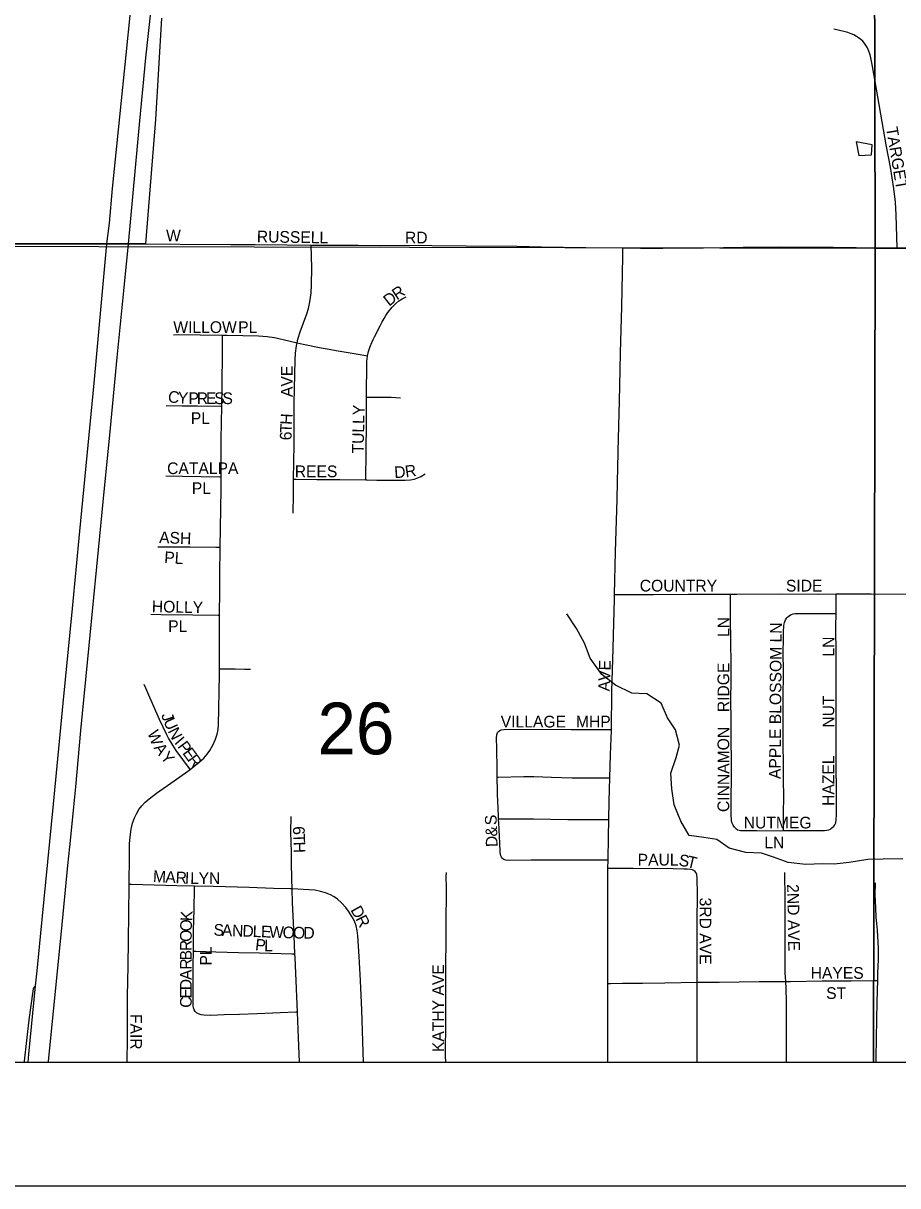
# Model space of a CAD drawing. Extents: x 0 to 1391, y -24 to 440.
# Drawn here: x 509.64 to 523.79, y 280 to 298.81 of the extents above; entities that cross this region are included whole.
import ezdxf

# ---------------------------------------------------------------- set-up
doc = ezdxf.new("R2010")
doc.units = 0
for name, color, linetype in [('GM_X_City_Street', 7, 'Continuous'), ('GM_X_City_Street_Text', 7, 'Continuous'), ('GM_X_Corporation', 7, 'Continuous'), ('GM_X_Interchange_Ramps', 7, 'Continuous'), ('GM_X_Interstate_Route', 7, 'Continuous'), ('GM_X_Minor_Lake', 7, 'Continuous'), ('GM_X_Minor_River', 7, 'Continuous'), ('GM_X_Section', 7, 'Continuous'), ('GM_X_Section_Text', 7, 'Continuous'), ('GM_X_Township', 7, 'Continuous'), ('GM_X_Township_Road', 7, 'Continuous'), ('SH_Data', 7, 'Continuous')]:
    doc.layers.add(name, color=color, linetype=linetype)

msp = doc.modelspace()

# ---------------------------------------------------------------- linework, layer by layer
at = {"layer": 'GM_X_City_Street'}
for points in [[(523.784, 295.18), (523.771, 295.71), (523.757, 295.919), (523.731, 296.136), (523.675, 296.483), (523.606, 296.844), (523.407, 297.993), (523.374, 298.172), (523.359, 298.25), (523.346, 298.303), (523.326, 298.361), (523.303, 298.416), (523.275, 298.462), (523.252, 298.492), (523.227, 298.519), (523.198, 298.547), (523.162, 298.575), (523.126, 298.598), (523.085, 298.622), (523.041, 298.642), (522.985, 298.661), (522.922, 298.678), (522.76, 298.714)], [(511.618, 295.243), (512.178, 295.237), (512.998, 295.23), (513.395, 295.229), (513.905, 295.228), (514.302, 295.223)], [(514.072, 293.642), (514.085, 293.702), (514.12, 293.82), (514.229, 294.111), (514.255, 294.195), (514.278, 294.306), (514.298, 294.443), (514.308, 294.58), (514.311, 294.855), (514.306, 295.041), (514.302, 295.223)], [(514.302, 295.223), (514.401, 295.221), (515.06, 295.219), (515.407, 295.217), (515.817, 295.218), (516.252, 295.213), (516.811, 295.211), (517.631, 295.202), (518.028, 295.191), (518.748, 295.183), (519.346, 295.175)], [(519.308, 293.479), (519.33, 294.223), (519.343, 295.039), (519.346, 295.175)], [(519.346, 295.175), (519.63, 295.172), (519.99, 295.174), (520.648, 295.179), (521.294, 295.186), (521.903, 295.191), (522.748, 295.186), (523.121, 295.182), (523.784, 295.18)], [(523.784, 295.18), (524.22, 295.178), (524.836, 295.18), (525.336, 295.181), (526.244, 295.18), (526.692, 295.18), (526.914, 295.181)], [(515.214, 293.432), (515.228, 293.499), (515.255, 293.581), (515.282, 293.644), (515.305, 293.694), (515.326, 293.739), (515.351, 293.786), (515.379, 293.845), (515.415, 293.914), (515.45, 293.98), (515.481, 294.035), (515.51, 294.081), (515.543, 294.129), (515.613, 294.216), (515.673, 294.279), (515.721, 294.318), (515.773, 294.352), (515.84, 294.386)], [(512.071, 293.769), (512.157, 293.773), (512.505, 293.77), (512.863, 293.766)], [(512.856, 292.616), (512.862, 292.933), (512.865, 293.506), (512.863, 293.714), (512.863, 293.766)], [(512.863, 293.766), (512.94, 293.765), (513.449, 293.754), (513.586, 293.744), (513.708, 293.725), (513.938, 293.673), (514.072, 293.642)], [(514.016, 291.434), (514.023, 291.994), (514.025, 292.194), (514.028, 292.666), (514.039, 293.362), (514.045, 293.472), (514.062, 293.594), (514.072, 293.642)], [(514.072, 293.642), (514.169, 293.621), (514.461, 293.561), (514.593, 293.535), (514.705, 293.516), (515.059, 293.457), (515.185, 293.436), (515.214, 293.432)], [(519.27, 291.882), (519.282, 292.297), (519.289, 292.695), (519.3, 293.204), (519.308, 293.479)], [(515.197, 292.763), (515.204, 293.339), (515.212, 293.426), (515.214, 293.432)], [(515.187, 291.422), (515.187, 291.448), (515.188, 291.851), (515.196, 292.372), (515.196, 292.694), (515.197, 292.763)], [(515.197, 292.763), (515.237, 292.762), (515.475, 292.76), (515.597, 292.759), (515.746, 292.751)], [(511.956, 292.625), (512.215, 292.621), (512.463, 292.619), (512.837, 292.617), (512.856, 292.616)], [(512.846, 291.472), (512.846, 291.765), (512.846, 292.076), (512.856, 292.616)], [(519.253, 291.104), (519.261, 291.39), (519.269, 291.862), (519.27, 291.882)], [(511.948, 291.486), (512.217, 291.483), (512.518, 291.478), (512.821, 291.472), (512.846, 291.472)], [(512.829, 290.332), (512.846, 291.268), (512.846, 291.472)], [(514.007, 290.886), (514.013, 291.186), (514.016, 291.434)], [(514.016, 291.434), (514.053, 291.434), (514.39, 291.431), (514.763, 291.429), (515.187, 291.422)], [(515.187, 291.422), (515.199, 291.421), (515.361, 291.417), (515.597, 291.417), (515.821, 291.417), (515.908, 291.422), (515.969, 291.434), (516.028, 291.454), (516.077, 291.475), (516.144, 291.518)], [(519.21, 289.567), (519.228, 290.26), (519.253, 291.104)], [(511.819, 290.34), (512.342, 290.337), (512.759, 290.333), (512.829, 290.332)], [(512.819, 289.231), (512.823, 289.639), (512.824, 289.901), (512.828, 290.311), (512.829, 290.332)], [(519.193, 288.906), (519.208, 289.49), (519.21, 289.567)], [(519.21, 289.567), (519.338, 289.566), (519.844, 289.57), (520.406, 289.573), (521.088, 289.573)], [(521.088, 289.573), (521.188, 289.574), (521.897, 289.579), (522.506, 289.575), (522.8, 289.577)], [(521.151, 285.802), (521.13, 285.837), (521.114, 285.869), (521.106, 285.9), (521.102, 285.926), (521.097, 285.999), (521.101, 286.246), (521.102, 286.632), (521.106, 286.83), (521.096, 287.265), (521.096, 287.525), (521.095, 287.873), (521.098, 288.159), (521.096, 288.469), (521.095, 288.78), (521.09, 289.215), (521.088, 289.549), (521.088, 289.573)], [(522.797, 289.261), (522.8, 289.552), (522.8, 289.577)], [(522.8, 289.577), (523.363, 289.581), (524.395, 289.574), (524.725, 289.563), (524.796, 289.556), (524.852, 289.544), (524.883, 289.534), (524.912, 289.521), (524.945, 289.503), (524.991, 289.469)], [(511.703, 289.248), (511.875, 289.245), (512.387, 289.236), (512.793, 289.231), (512.819, 289.231)], [(512.819, 288.364), (512.819, 288.66), (512.818, 289.142), (512.819, 289.231)], [(521.948, 285.746), (521.948, 285.772), (521.947, 286.041), (521.949, 286.289), (521.944, 286.575), (521.942, 287.394), (521.942, 287.692), (521.94, 287.965), (521.945, 288.226), (521.944, 288.375), (521.94, 288.574), (521.944, 288.909), (521.947, 288.998), (521.949, 289.029), (521.952, 289.06), (521.958, 289.095), (521.963, 289.115), (521.973, 289.142), (521.979, 289.156), (521.99, 289.175), (522.001, 289.191), (522.015, 289.206), (522.036, 289.223), (522.059, 289.238), (522.074, 289.245), (522.1, 289.255), (522.134, 289.261), (522.159, 289.262), (522.321, 289.259), (522.581, 289.259), (522.763, 289.261), (522.797, 289.261)], [(522.725, 285.787), (522.76, 285.817), (522.778, 285.843), (522.79, 285.875), (522.798, 285.921), (522.803, 286.005), (522.801, 286.438), (522.799, 286.749), (522.797, 287.307), (522.798, 287.854), (522.796, 288.189), (522.798, 288.598), (522.795, 289.045), (522.797, 289.261)], [(519.16, 287.383), (519.169, 287.999), (519.187, 288.695), (519.193, 288.906)], [(512.343, 286.738), (512.49, 286.854), (512.561, 286.921), (512.618, 286.984), (512.659, 287.044), (512.712, 287.14), (512.753, 287.229), (512.779, 287.31), (512.795, 287.381), (512.802, 287.453), (512.819, 288.272), (512.819, 288.364)], [(512.819, 288.364), (512.844, 288.364), (513.07, 288.363), (513.226, 288.36), (513.316, 288.359)], [(512.343, 286.738), (512.332, 286.754), (512.118, 287.043), (512.062, 287.127), (512.027, 287.182), (511.993, 287.241), (511.962, 287.298), (511.845, 287.546), (511.673, 287.939), (511.622, 288.05), (511.597, 288.112)], [(517.31, 286.613), (517.31, 286.616), (517.309, 286.739), (517.306, 287.074), (517.3, 287.249), (517.305, 287.298), (517.318, 287.333), (517.334, 287.351), (517.354, 287.366), (517.377, 287.375), (517.426, 287.383), (517.525, 287.386), (518.507, 287.381), (518.984, 287.382), (519.127, 287.382), (519.16, 287.383)], [(519.136, 286.599), (519.146, 286.98), (519.16, 287.365), (519.16, 287.383)], [(511.356, 284.877), (511.357, 284.897), (511.359, 285.319), (511.36, 285.432), (511.36, 285.531), (511.369, 285.644), (511.388, 285.769), (511.411, 285.867), (511.44, 285.951), (511.473, 286.02), (511.512, 286.086), (511.558, 286.147), (511.61, 286.203), (511.676, 286.263), (511.797, 286.352), (512.082, 286.553), (512.305, 286.708), (512.343, 286.738)], [(517.31, 286.613), (517.328, 286.614), (517.744, 286.622), (517.906, 286.624), (518.051, 286.618), (518.191, 286.611), (518.526, 286.599), (519.117, 286.599), (519.136, 286.599)], [(517.335, 285.939), (517.332, 285.972), (517.326, 286.114), (517.316, 286.333), (517.314, 286.432), (517.311, 286.558), (517.31, 286.613)], [(519.12, 285.926), (519.126, 286.222), (519.136, 286.599)], [(513.991, 284.804), (513.985, 284.962), (513.981, 285.234), (513.98, 285.396), (513.974, 285.719), (513.975, 285.973)], [(517.335, 285.939), (517.365, 285.939), (517.897, 285.936), (518.457, 285.928), (518.696, 285.928), (518.98, 285.928), (519.097, 285.926), (519.12, 285.926)], [(519.107, 285.268), (519.06, 285.268), (518.782, 285.269), (518.28, 285.27), (517.863, 285.27), (517.49, 285.264), (517.453, 285.268), (517.435, 285.272), (517.417, 285.279), (517.404, 285.289), (517.391, 285.303), (517.383, 285.317), (517.373, 285.339), (517.366, 285.365), (517.362, 285.395), (517.358, 285.445), (517.354, 285.506), (517.354, 285.553), (517.35, 285.639), (517.343, 285.775), (517.335, 285.936), (517.335, 285.939)], [(519.107, 285.268), (519.114, 285.646), (519.12, 285.926)], [(521.151, 285.802), (521.174, 285.779), (521.19, 285.769), (521.202, 285.762), (521.226, 285.754), (521.25, 285.751), (521.273, 285.748), (521.307, 285.747), (521.516, 285.746), (521.902, 285.745), (521.948, 285.746)], [(521.948, 285.746), (522.573, 285.746), (522.61, 285.748), (522.645, 285.752), (522.678, 285.761), (522.704, 285.772), (522.725, 285.787)], [(519.104, 285.138), (519.107, 285.268)], [(516.479, 282), (516.477, 282.101), (516.481, 282.686), (516.48, 283.345), (516.483, 284.191), (516.489, 284.826), (516.488, 285.001), (516.49, 285.068)], [(519.103, 283.275), (519.104, 283.425), (519.101, 283.798), (519.102, 284.258), (519.102, 284.581), (519.102, 285.016), (519.104, 285.138)], [(519.104, 285.138), (519.132, 285.138), (519.514, 285.139), (520.158, 285.135), (520.332, 285.131), (520.387, 285.129), (520.439, 285.124), (520.465, 285.116), (520.488, 285.105)], [(520.548, 283.295), (520.547, 283.316), (520.547, 283.789), (520.549, 284.286), (520.555, 284.709), (520.547, 284.994), (520.545, 285.023), (520.541, 285.04), (520.535, 285.055), (520.527, 285.071), (520.514, 285.087), (520.502, 285.097), (520.488, 285.105)], [(521.982, 283.307), (521.976, 283.381), (521.973, 283.442), (521.972, 283.765), (521.975, 284.101), (521.972, 284.646), (521.969, 285.07)], [(511.322, 282), (511.322, 282.001), (511.327, 282.386), (511.33, 282.796), (511.33, 283.07), (511.339, 283.555), (511.347, 284.388), (511.356, 284.877)], [(512.414, 284.848), (512.125, 284.855), (511.393, 284.876), (511.356, 284.877)], [(512.394, 283.795), (512.398, 284.14), (512.405, 284.461), (512.414, 284.826), (512.414, 284.848)], [(513.991, 284.804), (513.966, 284.805), (513.693, 284.811), (513.295, 284.824), (512.722, 284.841), (512.414, 284.848)], [(523.47, 283.32), (523.472, 283.44), (523.482, 283.663), (523.483, 283.835), (523.478, 283.949), (523.471, 284.031), (523.465, 284.136), (523.455, 284.245), (523.448, 284.343), (523.439, 284.497), (523.431, 284.713), (523.432, 284.904)], [(514.037, 283.751), (514.025, 284.043), (514, 284.577), (513.991, 284.804)], [(515.148, 282), (515.118, 282.84), (515.101, 283.324), (515.079, 283.709), (515.057, 284.044), (515.045, 284.132), (515.027, 284.207), (515.001, 284.279), (514.961, 284.358), (514.907, 284.444), (514.86, 284.504), (514.791, 284.578), (514.725, 284.636), (514.673, 284.674), (514.616, 284.705), (514.534, 284.738), (514.449, 284.764), (514.361, 284.781), (514.261, 284.79), (513.991, 284.804)], [(514.077, 282.808), (514.052, 282.807), (513.798, 282.798), (513.429, 282.784), (513.143, 282.773), (512.893, 282.764), (512.675, 282.756), (512.564, 282.76), (512.518, 282.767), (512.475, 282.781), (512.447, 282.798), (512.423, 282.821), (512.405, 282.849), (512.394, 282.88), (512.388, 282.913), (512.388, 283.048), (512.39, 283.222), (512.391, 283.57), (512.394, 283.795)], [(512.394, 283.795), (512.434, 283.794), (512.756, 283.787), (513.127, 283.777), (513.462, 283.768), (513.99, 283.753), (514.037, 283.751)], [(514.077, 282.808), (514.067, 283.062), (514.039, 283.696), (514.037, 283.751)], [(520.548, 283.295), (520.605, 283.295), (520.904, 283.296), (521.55, 283.307), (521.982, 283.307)], [(521.982, 283.307), (522.059, 283.306), (522.569, 283.314), (523.041, 283.316), (523.425, 283.319), (523.47, 283.32)], [(521.994, 282), (521.994, 282.238), (521.994, 282.636), (521.992, 282.983), (521.988, 283.194), (521.982, 283.307)], [(523.443, 282), (523.444, 282.069), (523.458, 282.696), (523.463, 282.968), (523.467, 283.167), (523.47, 283.32)], [(519.101, 282), (519.101, 282.456), (519.103, 283.275)], [(519.103, 283.275), (519.143, 283.275), (519.337, 283.276), (519.662, 283.28), (520.026, 283.285), (520.548, 283.295)], [(520.546, 282), (520.548, 282.197), (520.55, 282.968), (520.548, 283.295)], [(514.11, 282), (514.088, 282.528), (514.077, 282.808)]]:
    msp.add_lwpolyline(points, dxfattribs=at)
at = {"layer": 'GM_X_Corporation'}
for points in [[(511.877, 298.895), (511.78, 297.253), (511.618, 295.243), (508.09, 295.249), (503.394, 295.259), (503.233, 285.631), (492.952, 285.499), (492.96, 286.083), (492, 286.106)], [(492, 286.106), (492, 282), (569.105, 282)]]:
    msp.add_lwpolyline(points, dxfattribs=at)
at = {"layer": 'GM_X_Interchange_Ramps'}
msp.add_lwpolyline([(509.84, 283.237), (509.821, 283.22), (509.812, 283.206), (509.803, 283.185), (509.795, 283.147), (509.729, 282.684), (509.655, 282.017), (509.653, 282)], dxfattribs=at)
at = {"layer": 'GM_X_Interstate_Route'}
for points in [[(509.72, 282), (509.733, 282.129), (509.84, 283.237), (509.863, 283.478), (509.945, 284.306), (510.128, 286.174), (510.286, 287.807), (510.438, 289.34), (510.558, 290.59), (510.675, 291.815), (510.79, 292.99), (510.995, 295.241), (511.037, 295.578), (511.087, 296.135), (511.206, 297.297), (511.307, 298.299), (511.377, 298.991)], [(511.344, 295.242), (511.53, 297.234), (511.581, 297.791), (511.624, 298.25), (511.71, 299.041)], [(510.799, 289.688), (510.809, 289.793), (510.878, 290.511), (510.956, 291.29), (511.035, 292.093), (511.163, 293.404), (511.267, 294.481), (511.344, 295.242)], [(510.394, 285.487), (510.438, 285.909), (510.46, 286.131), (510.491, 286.453), (510.573, 287.369), (510.708, 288.742), (510.799, 289.688)], [(510.049, 282), (510.051, 282.014), (510.128, 282.818), (510.183, 283.362), (510.257, 284.116), (510.361, 285.18), (510.394, 285.487)]]:
    msp.add_lwpolyline(points, dxfattribs=at)
at = {"layer": 'GM_X_Minor_Lake'}
for p, q in [((523.122, 296.894), (523.164, 296.674)), ((523.369, 296.684), (523.38, 296.843))]:
    msp.add_line(p, q, dxfattribs=at)
for points in [[(523.38, 296.843), (523.122, 296.894)], [(523.164, 296.674), (523.369, 296.684)]]:
    msp.add_lwpolyline(points, dxfattribs=at)
at = {"layer": 'GM_X_Minor_River'}
for points in [[(520.868, 285.602), (520.655, 285.635), (520.42, 285.668), (520.285, 285.898), (520.175, 286.165), (520.14, 286.423), (520.12, 286.674), (520.206, 286.931), (520.262, 287.128), (520.196, 287.379), (520.069, 287.571), (519.966, 287.807), (519.732, 287.962), (519.488, 287.973), (519.224, 288.098), (519.005, 288.275), (518.818, 288.536), (518.722, 288.78), (518.595, 289.017), (518.438, 289.254)], [(523.876, 285.289), (523.556, 285.286), (523.313, 285.282), (523.008, 285.232), (522.764, 285.205), (522.574, 285.208), (522.308, 285.196), (522.019, 285.23), (521.785, 285.317), (521.588, 285.38), (521.337, 285.391), (521.064, 285.463), (520.868, 285.602)]]:
    msp.add_lwpolyline(points, dxfattribs=at)
at = {"layer": 'GM_X_Section'}
for p, q in [((503.169, 282), (523.404, 282)), ((523.404, 282), (543.281, 282))]:
    msp.add_line(p, q, dxfattribs=at)
for points in [[(503.508, 315.416), (515.053, 315.041), (523.385, 314.999), (523.431, 295.166), (503.319, 295.209)], [(543.593, 314.84), (543.458, 295.101), (523.431, 295.166), (523.385, 314.999)]]:
    msp.add_lwpolyline(points, close=True, dxfattribs=at)
for points in [[(523.404, 282), (523.431, 295.166), (503.319, 295.209), (503.169, 282)], [(543.281, 282), (543.458, 295.101), (523.431, 295.166), (523.404, 282)]]:
    msp.add_lwpolyline(points, dxfattribs=at)
at = {"layer": 'GM_X_Township'}
msp.add_lwpolyline([(492, 315.227), (492, 282), (569.034, 282)], dxfattribs=at)
at = {"layer": 'GM_X_Township_Road'}
msp.add_lwpolyline([(508.632, 295.243), (508.827, 295.242), (509.498, 295.244), (510.107, 295.243), (510.629, 295.241), (510.995, 295.241), (511.213, 295.242), (511.344, 295.242), (511.618, 295.243)], dxfattribs=at)
at = {"layer": 'SH_Data'}
for p, q in [((492, 282), (628, 282)), ((492, 282), (628, 282)), ((490, 280), (630, 280))]:
    msp.add_line(p, q, dxfattribs=at)

# ---------------------------------------------------------------- texts
at = {"layer": 'GM_X_City_Street_Text'}
for s, height, rotation, p in [('TARGET', 0.1894, 279.4584, (523.604, 297.119)), ('W', 0.189, 0, (511.952, 295.282)), ('RUSSELL', 0.1894, 359.181, (513.42, 295.266)), ('RD', 0.1894, 0, (515.819, 295.249)), ('D', 0.189, 38.5574, (515.562, 294.224)), ('R', 0.189, 33.818, (515.689, 294.325)), ('WILLOW', 0.1894, 0, (512.069, 293.799)), ('PL', 0.1894, 0, (513.119, 293.799)), ('AVE', 0.1894, 90, (514, 292.763)), ('C', 0.189, 352.5979, (511.974, 292.682)), ('Y', 0.189, 355.9615, (512.135, 292.661)), ('P', 0.189, 359.9073, (512.315, 292.649)), ('R', 0.189, 359.9941, (512.449, 292.649)), ('E', 0.189, 359.9956, (512.599, 292.649)), ('S', 0.189, 359.9956, (512.732, 292.649)), ('S', 0.189, 359.9956, (512.865, 292.649)), ('TULLY', 0.1894, 88.7818, (515.15, 291.848)), ('PL', 0.1894, 0, (512.352, 292.327)), ('T', 0.189, 87.5128, (513.984, 292.178)), ('H', 0.189, 86.785, (513.99, 292.31)), ('6', 0.189, 89.3443, (513.983, 292.063)), ('CATALPA', 0.1894, 0, (511.969, 291.516)), ('REES', 0.1894, 0, (514.035, 291.466)), ('D', 0.189, 3.8054, (515.651, 291.449)), ('R', 0.189, 8.231, (515.833, 291.462)), ('PL', 0.1894, 0, (512.369, 291.193)), ('ASH', 0.1894, 357.9557, (511.837, 290.399)), ('PL', 0.1894, 356.4254, (511.918, 290.077)), ('COUNTRY', 0.1894, 0, (519.619, 289.616)), ('SIDE', 0.1894, 0, (521.985, 289.616)), ('HOLLY', 0.1894, 358.7518, (511.72, 289.282)), ('PL', 0.1894, 0, (511.986, 288.96)), ('LN', 0.1894, 90, (521.067, 288.88)), ('APPLE BLOSSOM LN', 0.18939, 89.5725, (521.9, 286.581)), ('LN', 0.1894, 90, (522.767, 288.563)), ('AVE', 0.1894, 88.0261, (519.133, 287.998)), ('RIDGE', 0.1894, 90, (521.067, 287.663)), ('NUT', 0.1894, 90, (522.767, 287.413)), ('J', 0.189, 287.813, (511.871, 287.619)), ('U', 0.189, 293.7445, (511.904, 287.52)), ('VILLAGE', 0.1894, 0, (517.369, 287.416)), ('MHP', 0.1894, 0, (518.586, 287.416)), ('W', 0.189, 290.9023, (511.646, 287.33)), ('N', 0.189, 296.6144, (511.975, 287.358)), ('I', 0.189, 310.456, (512.077, 287.168)), ('CINNAMON', 0.1894, 90, (521.067, 286.047)), ('A', 0.189, 303.9894, (511.746, 287.086)), ('P', 0.189, 306.7606, (512.129, 287.107)), ('E', 0.189, 306.4492, (512.209, 287.001)), ('Y', 0.189, 309.5193, (511.851, 286.932)), ('R', 0.189, 306.4901, (512.288, 286.893)), ('HAZEL', 0.1894, 90, (522.766, 286.147)), ('S', 0.189, 92.8416, (517.307, 285.839)), ('NUTMEG', 0.1894, 0, (521.302, 285.782)), ('6', 0.189, 272.2482, (514.004, 285.815)), ('&', 0.189, 92.4712, (517.315, 285.654)), ('T', 0.189, 272.2511, (514.009, 285.698)), ('D', 0.189, 90.5028, (517.317, 285.481)), ('LN', 0.1894, 0, (521.635, 285.46)), ('H', 0.189, 272.0985, (514.014, 285.565)), ('PAUL', 0.1894, 0, (519.585, 285.182)), ('S', 0.189, 350.641, (520.24, 285.182)), ('T', 0.189, 346.7126, (520.368, 285.161)), ('M', 0.189, 357.2304, (511.737, 284.915)), ('A', 0.189, 357.2232, (511.937, 284.905)), ('R', 0.189, 357.2245, (512.103, 284.897)), ('I', 0.189, 357.2318, (512.253, 284.89)), ('L', 0.189, 358.4114, (512.341, 284.886)), ('Y', 0.189, 359.8687, (512.479, 284.882)), ('N', 0.189, 359.9929, (512.646, 284.882)), ('2ND AVE', 0.1894, 270.9893, (522.004, 284.879)), ('3RD AVE', 0.1894, 270, (520.588, 284.663)), ('K', 0.189, 87.3111, (512.373, 284.278)), ('D', 0.189, 299.303, (514.932, 284.464)), ('O', 0.189, 88.0981, (512.367, 284.112)), ('R', 0.189, 296.6411, (515.013, 284.321)), ('O', 0.189, 89.8251, (512.367, 283.947)), ('S', 0.189, 357.8961, (512.718, 284.049)), ('A', 0.189, 357.8797, (512.852, 284.044)), ('N', 0.189, 357.8874, (513.018, 284.038)), ('D', 0.189, 357.8797, (513.185, 284.032)), ('L', 0.189, 357.8945, (513.351, 284.026)), ('E', 0.189, 357.8688, (513.485, 284.021)), ('W', 0.189, 357.8983, (513.618, 284.016)), ('O', 0.189, 357.8797, (513.835, 284.008)), ('O', 0.189, 359.137, (514.006, 284.002)), ('D', 0.189, 359.9929, (514.175, 283.999)), ('R', 0.189, 89.9757, (512.367, 283.797)), ('P', 0.189, 353.512, (513.387, 283.812)), ('L', 0.189, 359.0529, (513.539, 283.796)), ('B', 0.189, 89.994, (512.367, 283.647)), ('PL', 0.1894, 90, (512.689, 283.563)), ('R', 0.189, 89.9757, (512.367, 283.497)), ('A', 0.189, 89.9781, (512.367, 283.33)), ('KATHY AVE', 0.1894, 90, (516.45, 282.163)), ('HAYES', 0.1894, 0, (522.385, 283.349)), ('D', 0.189, 89.9928, (512.367, 283.164)), ('E', 0.189, 89.9727, (512.367, 283.03)), ('ST', 0.1894, 0, (522.636, 283.023)), ('C', 0.189, 90, (512.367, 282.88)), ('FAIR', 0.1894, 270, (511.371, 282.78))]:
    msp.add_text(s, height=height, rotation=rotation, dxfattribs=at).set_placement(p)
at = {"layer": 'GM_X_Section_Text'}
msp.add_text('26', height=0.8371, rotation=0, dxfattribs=at).set_placement((514.402, 286.981))

doc.saveas('drawing.dxf')
